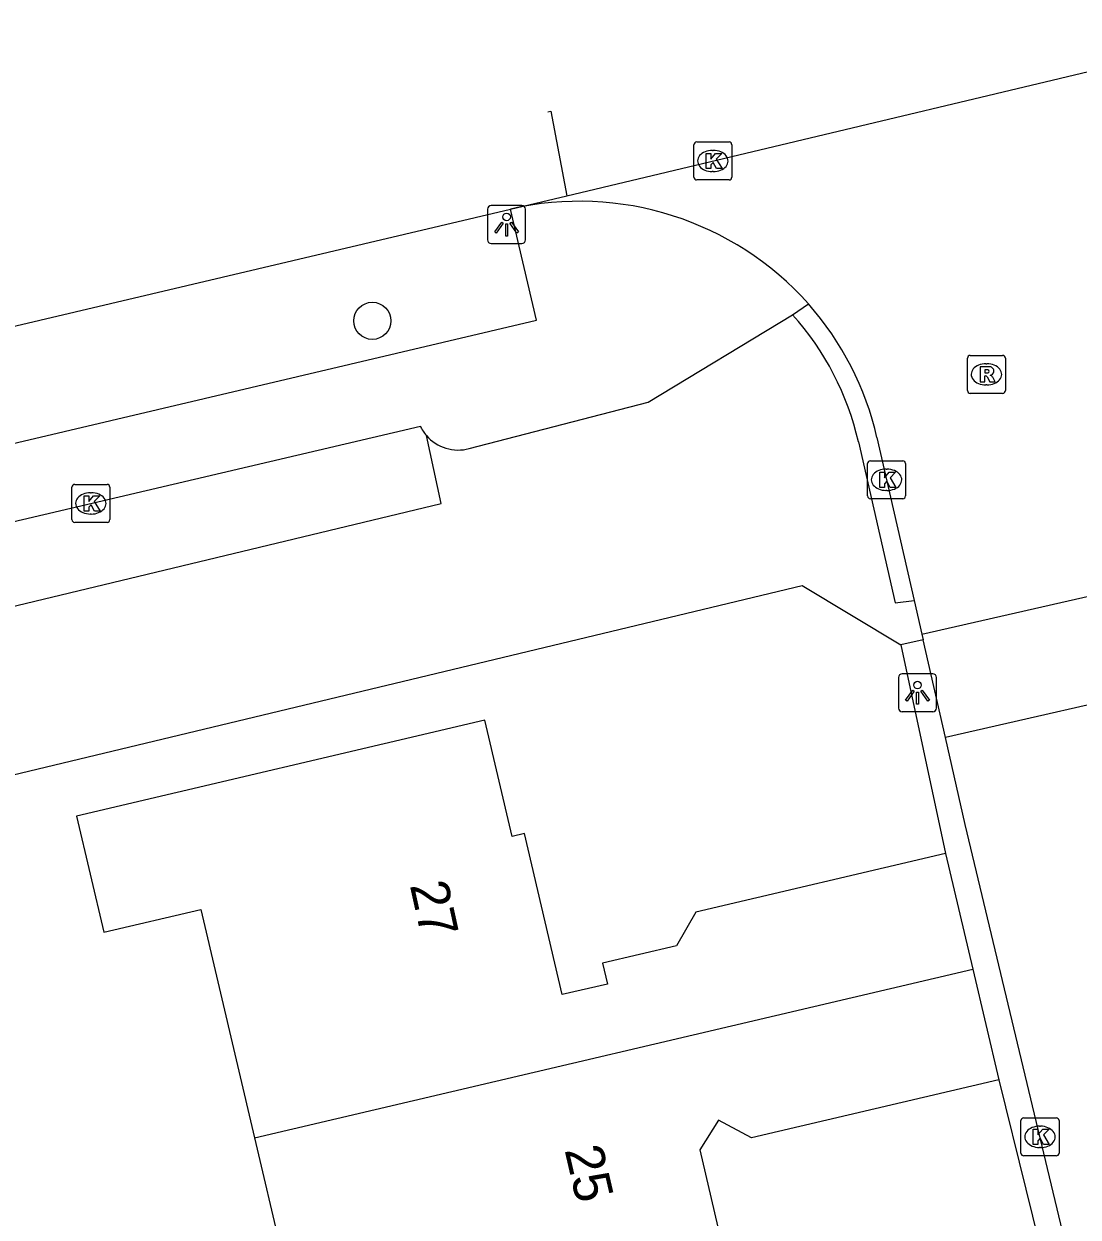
# Model space of a CAD drawing. Extents: x 158461 to 159795, y 387220 to 388672.
# Drawn here: x 159384.39 to 159412.14, y 388608.59 to 388639.99 of the extents above; entities that cross this region are included whole.
import ezdxf

# ---------------------------------------------------------------- set-up
doc = ezdxf.new("R2010")
doc.units = 0
for name, color, linetype in [('IMGEO_Berm_groen', 7, 'Continuous'), ('IMGEO_Boom', 7, 'Continuous'), ('IMGEO_Kolk', 7, 'Continuous'), ('IMGEO_Lichtpunt', 7, 'Continuous'), ('IMGEO_Pand', 7, 'Continuous'), ('IMGEO_Pand_nummerreeks', 7, 'Continuous'), ('IMGEO_Parkeervlak_open', 7, 'Continuous'), ('IMGEO_Rijbaan_lokaal_gesloten', 7, 'Continuous'), ('IMGEO_Rijbaan_lokaal_open', 7, 'Continuous'), ('IMGEO_Rioolput', 7, 'Continuous'), ('IMGEO_Voetpad_open', 7, 'Continuous')]:
    doc.layers.add(name, color=color, linetype=linetype)

msp = doc.modelspace()

# ---------------------------------------------------------------- linework, layer by layer
at = {"layer": 'IMGEO_Berm_groen'}
msp.add_lwpolyline([(159377.21, 388630.406), (159377.921, 388627.491), (159397.883, 388632.198), (159397.194, 388635.118)], dxfattribs=at)
at = {"layer": 'IMGEO_Boom'}
msp.add_circle((159393.56, 388632.178), 0.489, dxfattribs=at)
at = {"layer": 'IMGEO_Kolk'}
for p, q in [((159402.021, 388635.959), (159402.021, 388636.811)), ((159402.096, 388636.885), (159402.948, 388636.885)), ((159403.022, 388636.811), (159403.022, 388635.959)), ((159402.509, 388636.665), (159402.534, 388636.665)), ((159402.948, 388635.885), (159402.096, 388635.885)), ((159402.532, 388636.105), (159402.507, 388636.105)), ((159406.593, 388627.569), (159406.593, 388628.421)), ((159406.668, 388628.495), (159407.52, 388628.495)), ((159407.594, 388628.421), (159407.594, 388627.569)), ((159407.081, 388628.275), (159407.106, 388628.275)), ((159385.65, 388626.948), (159385.65, 388627.8)), ((159385.725, 388627.874), (159386.577, 388627.874)), ((159386.651, 388627.8), (159386.651, 388626.948)), ((159407.104, 388627.715), (159407.079, 388627.715)), ((159386.138, 388627.654), (159386.163, 388627.654)), ((159407.52, 388627.495), (159406.668, 388627.495)), ((159386.161, 388627.094), (159386.136, 388627.094)), ((159386.577, 388626.874), (159385.725, 388626.874)), ((159410.632, 388610.279), (159410.632, 388611.131)), ((159410.707, 388611.205), (159411.559, 388611.205)), ((159411.633, 388611.131), (159411.633, 388610.279)), ((159411.12, 388610.985), (159411.145, 388610.985)), ((159411.143, 388610.425), (159411.118, 388610.425)), ((159411.559, 388610.205), (159410.707, 388610.205))]:
    msp.add_line(p, q, dxfattribs=at)
for points in [[(159402.021, 388635.959), (159402.021, 388636.811)], [(159402.096, 388636.885), (159402.948, 388636.885)], [(159403.022, 388636.811), (159403.022, 388635.959)], [(159402.342, 388636.585), (159402.465, 388636.585), (159402.465, 388636.434), (159402.595, 388636.585), (159402.759, 388636.585), (159402.613, 388636.434), (159402.766, 388636.185), (159402.614, 388636.185), (159402.529, 388636.349), (159402.465, 388636.282), (159402.465, 388636.185), (159402.342, 388636.185), (159402.342, 388636.585)], [(159402.948, 388635.885), (159402.096, 388635.885)], [(159406.593, 388627.569), (159406.593, 388628.421)], [(159406.668, 388628.495), (159407.52, 388628.495)], [(159407.594, 388628.421), (159407.594, 388627.569)], [(159406.914, 388628.195), (159407.037, 388628.195), (159407.037, 388628.044), (159407.167, 388628.195), (159407.331, 388628.195), (159407.185, 388628.044), (159407.338, 388627.795), (159407.186, 388627.795), (159407.101, 388627.959), (159407.037, 388627.892), (159407.037, 388627.795), (159406.914, 388627.795), (159406.914, 388628.195)], [(159385.65, 388626.948), (159385.65, 388627.8)], [(159385.725, 388627.874), (159386.577, 388627.874)], [(159386.651, 388627.8), (159386.651, 388626.948)], [(159385.971, 388627.574), (159386.094, 388627.574), (159386.094, 388627.423), (159386.224, 388627.574), (159386.388, 388627.574), (159386.242, 388627.423), (159386.395, 388627.174), (159386.243, 388627.174), (159386.158, 388627.338), (159386.094, 388627.271), (159386.094, 388627.174), (159385.971, 388627.174), (159385.971, 388627.574)], [(159407.52, 388627.495), (159406.668, 388627.495)], [(159386.577, 388626.874), (159385.725, 388626.874)], [(159410.632, 388610.279), (159410.632, 388611.131)], [(159410.707, 388611.205), (159411.559, 388611.205)], [(159411.633, 388611.131), (159411.633, 388610.279)], [(159410.953, 388610.905), (159411.076, 388610.905), (159411.076, 388610.754), (159411.206, 388610.905), (159411.37, 388610.905), (159411.224, 388610.754), (159411.377, 388610.505), (159411.225, 388610.505), (159411.14, 388610.669), (159411.076, 388610.602), (159411.076, 388610.505), (159410.953, 388610.505), (159410.953, 388610.905)], [(159411.559, 388610.205), (159410.707, 388610.205)]]:
    msp.add_lwpolyline(points, dxfattribs=at)
for centre, start, end in [((159402.098, 388636.809), 91.552, 178.448), ((159402.098, 388636.809), 91.552, 178.448), ((159402.946, 388636.809), 1.552, 88.448), ((159402.946, 388636.809), 1.552, 88.448), ((159402.098, 388635.961), 181.552, 268.448), ((159402.098, 388635.961), 181.552, 268.448), ((159402.946, 388635.961), 271.552, 358.448), ((159402.946, 388635.961), 271.552, 358.448), ((159406.67, 388628.419), 91.552, 178.448), ((159406.67, 388628.419), 91.552, 178.448), ((159407.518, 388628.419), 1.552, 88.448), ((159407.518, 388628.419), 1.552, 88.448), ((159385.727, 388627.798), 91.552, 178.448), ((159385.727, 388627.798), 91.552, 178.448), ((159386.575, 388627.798), 1.552, 88.448), ((159386.575, 388627.798), 1.552, 88.448), ((159406.67, 388627.571), 181.552, 268.448), ((159406.67, 388627.571), 181.552, 268.448), ((159407.518, 388627.571), 271.552, 358.448), ((159407.518, 388627.571), 271.552, 358.448), ((159385.727, 388626.95), 181.552, 268.448), ((159385.727, 388626.95), 181.552, 268.448), ((159386.575, 388626.95), 271.552, 358.448), ((159386.575, 388626.95), 271.552, 358.448), ((159410.709, 388611.129), 91.552, 178.448), ((159410.709, 388611.129), 91.552, 178.448), ((159411.557, 388611.129), 1.552, 88.448), ((159411.557, 388611.129), 1.552, 88.448), ((159410.709, 388610.281), 181.552, 268.448), ((159410.709, 388610.281), 181.552, 268.448), ((159411.557, 388610.281), 271.552, 358.448), ((159411.557, 388610.281), 271.552, 358.448)]:
    msp.add_arc(centre, 0.0765, start, end, dxfattribs=at)
for centre, major_axis, ratio, start_param, end_param in [((159402.508, 388636.385), (-0.387, 0.002), 0.722429, 4.712389, 7.853982), ((159402.533, 388636.385), (-0.39, 0.002), 0.717154, 1.570796, 4.712389), ((159407.08, 388627.995), (-0.387, 0.002), 0.722429, 4.712389, 7.853982), ((159407.105, 388627.995), (-0.39, 0.002), 0.717154, 1.570796, 4.712389), ((159386.137, 388627.374), (-0.387, 0.002), 0.722429, 4.712389, 7.853982), ((159386.162, 388627.374), (-0.39, 0.002), 0.717154, 1.570796, 4.712389), ((159411.119, 388610.705), (-0.387, 0.002), 0.722429, 4.712389, 7.853982), ((159411.144, 388610.705), (-0.39, 0.002), 0.717154, 1.570796, 4.712389)]:
    msp.add_ellipse(centre, major_axis=major_axis, ratio=ratio, start_param=start_param, end_param=end_param, dxfattribs=at)
at = {"layer": 'IMGEO_Lichtpunt'}
for p, q in [((159396.594, 388635.115), (159396.594, 388634.308)), ((159396.594, 388635.115), (159396.594, 388634.308)), ((159397.496, 388635.21), (159396.688, 388635.21)), ((159397.496, 388635.21), (159396.688, 388635.21)), ((159397.59, 388634.308), (159397.59, 388635.115)), ((159397.59, 388634.308), (159397.59, 388635.115)), ((159396.688, 388634.214), (159397.496, 388634.214)), ((159396.688, 388634.214), (159397.496, 388634.214)), ((159407.409, 388622.795), (159407.409, 388621.988)), ((159407.409, 388622.795), (159407.409, 388621.988)), ((159408.311, 388622.89), (159407.503, 388622.89)), ((159408.311, 388622.89), (159407.503, 388622.89)), ((159408.405, 388621.988), (159408.405, 388622.795)), ((159408.405, 388621.988), (159408.405, 388622.795)), ((159407.503, 388621.894), (159408.311, 388621.894)), ((159407.503, 388621.894), (159408.311, 388621.894))]:
    msp.add_line(p, q, dxfattribs=at)
for points in [[(159396.968, 388634.779), (159397.007, 388634.751), (159396.819, 388634.489), (159396.781, 388634.516), (159396.968, 388634.779)], [(159397.07, 388634.731), (159397.117, 388634.731), (159397.117, 388634.409), (159397.07, 388634.409), (159397.07, 388634.731)], [(159397.18, 388634.751), (159397.218, 388634.778), (159397.405, 388634.516), (159397.366, 388634.488), (159397.18, 388634.751)], [(159407.783, 388622.459), (159407.822, 388622.431), (159407.634, 388622.169), (159407.596, 388622.196), (159407.783, 388622.459)], [(159407.885, 388622.411), (159407.932, 388622.411), (159407.932, 388622.089), (159407.885, 388622.089), (159407.885, 388622.411)], [(159407.995, 388622.431), (159408.033, 388622.458), (159408.22, 388622.196), (159408.181, 388622.168), (159407.995, 388622.431)]]:
    msp.add_lwpolyline(points, dxfattribs=at)
for centre in [(159397.093, 388634.913), (159407.908, 388622.593)]:
    msp.add_circle(centre, 0.0994, dxfattribs=at)
for centre, start, end in [((159396.688, 388635.115), 90, 180), ((159396.688, 388635.115), 90, 180), ((159397.496, 388635.115), 0, 90), ((159397.496, 388635.115), 0, 90), ((159396.688, 388634.308), 180, 270), ((159396.688, 388634.308), 180, 270), ((159397.496, 388634.308), 270, 0), ((159397.496, 388634.308), 270, 360), ((159407.503, 388622.795), 90, 180), ((159407.503, 388622.795), 90, 180), ((159408.311, 388622.795), 0, 90), ((159408.311, 388622.795), 0, 90), ((159407.503, 388621.988), 180, 270), ((159407.503, 388621.988), 180, 270), ((159408.311, 388621.988), 270, 0), ((159408.311, 388621.988), 270, 360)]:
    msp.add_arc(centre, 0.0946, start, end, dxfattribs=at)
at = {"layer": 'IMGEO_Pand'}
for points in [[(159408.649, 388618.16), (159402.077, 388616.618), (159401.567, 388615.729), (159399.619, 388615.272), (159399.747, 388614.726), (159398.559, 388614.448), (159397.563, 388618.688), (159397.242, 388618.613), (159396.524, 388621.67), (159385.776, 388619.147), (159386.494, 388616.09), (159389.049, 388616.69), (159390.46, 388610.679)], [(159408.649, 388618.16), (159409.363, 388615.12)], [(159390.46, 388610.679), (159409.363, 388615.12)], [(159409.363, 388615.12), (159410.047, 388612.208)], [(159410.047, 388612.208), (159403.538, 388610.68), (159402.669, 388611.143), (159402.175, 388610.36), (159402.862, 388607.429)], [(159390.46, 388610.679), (159391.844, 388604.785)]]:
    msp.add_lwpolyline(points, dxfattribs=at)
at = {"layer": 'IMGEO_Parkeervlak_open'}
msp.add_lwpolyline([(159378.394, 388625.558), (159394.823, 388629.406)], dxfattribs=at)
msp.add_arc((159395.838, 388629.89), 1.124, 205.4982, 220.3512, dxfattribs=at)
at = {"layer": 'IMGEO_Rijbaan_lokaal_gesloten'}
for points in [[(159398.681, 388635.472), (159417.672, 388639.993)], [(159398.181, 388637.682), (159398.256, 388637.699), (159398.681, 388635.472)], [(159397.194, 388635.118), (159398.681, 388635.472)], [(159377.21, 388630.406), (159397.194, 388635.118)]]:
    msp.add_lwpolyline(points, dxfattribs=at)
at = {"layer": 'IMGEO_Rijbaan_lokaal_open'}
for points in [[(159396.11, 388628.82), (159400.821, 388630.038), (159404.621, 388632.339)], [(159378.434, 388625.418), (159378.913, 388623.421), (159380.8, 388623.874), (159395.373, 388627.372), (159394.981, 388629.162)], [(159406.355, 388628.994), (159407.322, 388624.759), (159407.82, 388624.821)], [(159406.842, 388629.105), (159407.82, 388624.821)], [(159372.287, 388617.394), (159404.872, 388625.214), (159407.466, 388623.656)], [(159408.023, 388623.93), (159414.145, 388625.326)], [(159407.82, 388624.821), (159408.023, 388623.93)], [(159408.023, 388623.93), (159408.056, 388623.786)], [(159408.056, 388623.786), (159407.466, 388623.656)], [(159408.644, 388621.21), (159408.056, 388623.786)], [(159414.797, 388622.614), (159408.644, 388621.21)], [(159420.765, 388569.841), (159417.279, 388584.826), (159413.357, 388601.409), (159409.164, 388618.928), (159408.644, 388621.21)]]:
    msp.add_lwpolyline(points, dxfattribs=at)
for centre, radius, start, end in [((159399.01, 388627.25), 8.075, 41.7111, 102.9995), ((159399.046, 388627.329), 7.996, 12.8347, 41.462), ((159399.029, 388627.318), 7.515, 12.8837, 41.9195), ((159395.814, 388629.876), 1.097, 220.6136, 285.6809)]:
    msp.add_arc(centre, radius, start, end, dxfattribs=at)
at = {"layer": 'IMGEO_Rioolput'}
for p, q in [((159409.222, 388630.344), (159409.222, 388631.196)), ((159409.297, 388631.27), (159410.149, 388631.27)), ((159410.223, 388631.196), (159410.223, 388630.344)), ((159409.71, 388631.05), (159409.735, 388631.05)), ((159410.149, 388630.27), (159409.297, 388630.27)), ((159409.733, 388630.49), (159409.708, 388630.49))]:
    msp.add_line(p, q, dxfattribs=at)
for points in [[(159409.222, 388630.344), (159409.222, 388631.196)], [(159409.297, 388631.27), (159410.149, 388631.27)], [(159410.223, 388631.196), (159410.223, 388630.344)], [(159409.811, 388630.968), (159409.559, 388630.97), (159409.559, 388630.57)], [(159409.737, 388630.889), (159409.683, 388630.889), (159409.683, 388630.808)], [(159409.559, 388630.57), (159409.683, 388630.57), (159409.683, 388630.732), (159409.694, 388630.732)], [(159409.683, 388630.808), (159409.735, 388630.808)], [(159409.741, 388630.703), (159409.812, 388630.57), (159409.952, 388630.57), (159409.887, 388630.696)], [(159410.149, 388630.27), (159409.297, 388630.27)]]:
    msp.add_lwpolyline(points, dxfattribs=at)
for centre, radius, start, end in [((159409.299, 388631.194), 0.0765, 91.552, 178.448), ((159409.299, 388631.194), 0.0765, 91.552, 178.448), ((159410.147, 388631.194), 0.0765, 1.552, 88.448), ((159410.147, 388631.194), 0.0765, 1.552, 88.448), ((159409.743, 388630.793), 0.0964, 77.0061, 93.1865), ((159409.757, 388630.85), 0.0378, 276.6634, 79.6772), ((159409.81, 388630.858), 0.109, 350.3612, 89.416), ((159409.808, 388630.858), 0.112, 277.5842, 350.9817), ((159409.693, 388630.679), 0.0533, 26.0293, 88.6989), ((159409.719, 388630.997), 0.19, 274.7715, 282.9687), ((159409.792, 388630.643), 0.108, 29.5134, 73.7905), ((159409.299, 388630.346), 0.0765, 181.552, 268.448), ((159409.299, 388630.346), 0.0765, 181.552, 268.448), ((159410.147, 388630.346), 0.0765, 271.552, 358.448), ((159410.147, 388630.346), 0.0765, 271.552, 358.448)]:
    msp.add_arc(centre, radius, start, end, dxfattribs=at)
for centre, major_axis, ratio, start_param, end_param in [((159409.709, 388630.77), (-0.387, 0.002), 0.722429, 4.712389, 7.853982), ((159409.734, 388630.77), (-0.39, 0.002), 0.717154, 1.570796, 4.712389)]:
    msp.add_ellipse(centre, major_axis=major_axis, ratio=ratio, start_param=start_param, end_param=end_param, dxfattribs=at)
at = {"layer": 'IMGEO_Voetpad_open'}
for points in [[(159404.621, 388632.339), (159405.038, 388632.623)], [(159407.466, 388623.656), (159408.649, 388618.16)], [(159410.047, 388612.208), (159411.472, 388606.455), (159412.831, 388600.706), (159415.28, 388590.486)]]:
    msp.add_lwpolyline(points, dxfattribs=at)

# ---------------------------------------------------------------- texts
at = {"layer": 'IMGEO_Pand_nummerreeks'}
for s, rotation, p in [('27', 282.4406, (159394.544, 388617.33)), ('25', 283.0811, (159398.616, 388610.364))]:
    msp.add_text(s, height=1, rotation=rotation, dxfattribs=at).set_placement(p)

doc.saveas('drawing.dxf')
